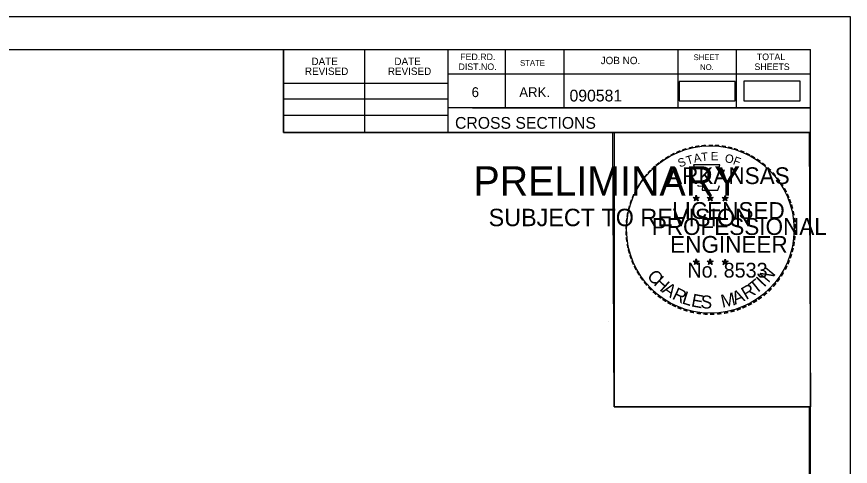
# Model space of a CAD drawing. Extents: x 1322838 to 1324533, y 339903 to 351025.
# Drawn here: x 1323767.6 to 1323866.6, y 341129.6 to 341183.1 of the extents above; entities that cross this region are included whole.
import ezdxf

# ---------------------------------------------------------------- set-up
doc = ezdxf.new("R2010")
doc.units = 0
for name, color, linetype in [('R_Border', 7, 'Continuous'), ('R_Border PE', 7, 'Continuous'), ('R_Border Prem', 7, 'Continuous'), ('R_Drive', 7, 'Continuous'), ('R_No Plot', 7, 'Continuous')]:
    doc.layers.add(name, color=color, linetype=linetype)

msp = doc.modelspace()

# ---------------------------------------------------------------- linework, layer by layer
at = {"layer": 'R_Border'}
for p, q in [((1323545.715, 341179.252), (1323861.895, 341179.252)), ((1323799.255, 341169.372), (1323799.255, 341179.252)), ((1323808.935, 341169.372), (1323808.935, 341179.252)), ((1323818.795, 341179.252), (1323818.795, 341169.372)), ((1323825.635, 341179.252), (1323825.635, 341172.312)), ((1323832.575, 341179.252), (1323832.575, 341172.312)), ((1323846.155, 341179.252), (1323846.155, 341172.312)), ((1323853.095, 341179.252), (1323853.095, 341172.312)), ((1323861.895, 340973.792), (1323861.895, 341179.252)), ((1323861.895, 341176.312), (1323818.795, 341176.312)), ((1323861.895, 341176.332), (1323861.895, 341176.332)), ((1323799.255, 341175.232), (1323818.795, 341175.232)), ((1323799.255, 341173.372), (1323818.795, 341173.372)), ((1323861.895, 341172.312), (1323818.795, 341172.312)), ((1323821.755, 341172.312), (1323861.895, 341172.312)), ((1323799.255, 341171.432), (1323818.795, 341171.432)), ((1323861.895, 341169.372), (1323799.255, 341169.372))]:
    msp.add_line(p, q, dxfattribs=at)
at = {"layer": 'R_Border PE'}
for p, q in [((1323847.98, 341161.628), (1323848.329, 341161.517)), ((1323847.98, 341161.628), (1323848.233, 341161.583)), ((1323847.98, 341161.628), (1323848.217, 341161.506)), ((1323848.329, 341161.882), (1323848.288, 341161.63)), ((1323848.329, 341161.517), (1323848.329, 341161.882)), ((1323848.329, 341161.882), (1323848.378, 341161.632)), ((1323848.676, 341161.628), (1323848.329, 341161.517)), ((1323848.676, 341161.628), (1323848.39, 341161.579)), ((1323848.676, 341161.628), (1323848.472, 341161.526)), ((1323849.65, 341161.628), (1323849.999, 341161.517)), ((1323849.65, 341161.628), (1323849.903, 341161.583)), ((1323849.65, 341161.628), (1323849.887, 341161.506)), ((1323849.999, 341161.882), (1323849.958, 341161.63)), ((1323849.999, 341161.517), (1323849.999, 341161.882)), ((1323849.999, 341161.882), (1323850.048, 341161.632)), ((1323850.346, 341161.628), (1323849.999, 341161.517)), ((1323850.346, 341161.628), (1323850.06, 341161.579)), ((1323850.346, 341161.628), (1323850.142, 341161.526)), ((1323851.414, 341161.616), (1323851.763, 341161.505)), ((1323851.414, 341161.616), (1323851.667, 341161.571)), ((1323851.414, 341161.616), (1323851.651, 341161.494)), ((1323851.763, 341161.87), (1323851.722, 341161.618)), ((1323851.763, 341161.505), (1323851.763, 341161.87)), ((1323851.763, 341161.87), (1323851.812, 341161.62)), ((1323852.11, 341161.616), (1323851.763, 341161.505)), ((1323852.11, 341161.616), (1323851.824, 341161.567)), ((1323852.11, 341161.616), (1323851.906, 341161.514)), ((1323848.113, 341161.22), (1323848.329, 341161.517)), ((1323848.113, 341161.22), (1323848.239, 341161.464)), ((1323848.113, 341161.22), (1323848.327, 341161.437)), ((1323848.542, 341161.22), (1323848.327, 341161.434)), ((1323848.542, 341161.22), (1323848.329, 341161.517)), ((1323848.542, 341161.22), (1323848.405, 341161.511)), ((1323849.783, 341161.22), (1323849.999, 341161.517)), ((1323849.783, 341161.22), (1323849.909, 341161.464)), ((1323849.783, 341161.22), (1323849.997, 341161.437)), ((1323850.212, 341161.22), (1323849.997, 341161.434)), ((1323850.212, 341161.22), (1323849.999, 341161.517)), ((1323850.212, 341161.22), (1323850.075, 341161.511)), ((1323851.547, 341161.208), (1323851.763, 341161.505)), ((1323851.547, 341161.208), (1323851.673, 341161.452)), ((1323851.547, 341161.208), (1323851.761, 341161.425)), ((1323851.976, 341161.208), (1323851.761, 341161.422)), ((1323851.976, 341161.208), (1323851.763, 341161.505)), ((1323851.976, 341161.208), (1323851.839, 341161.499)), ((1323847.976, 341154.055), (1323848.325, 341153.944)), ((1323847.976, 341154.055), (1323848.229, 341154.01)), ((1323847.976, 341154.055), (1323848.213, 341153.933)), ((1323848.109, 341153.647), (1323848.325, 341153.944)), ((1323848.109, 341153.647), (1323848.235, 341153.891)), ((1323848.109, 341153.647), (1323848.323, 341153.864)), ((1323848.325, 341154.309), (1323848.284, 341154.057)), ((1323848.538, 341153.647), (1323848.323, 341153.861)), ((1323848.325, 341153.944), (1323848.325, 341154.309)), ((1323848.325, 341154.309), (1323848.374, 341154.059)), ((1323848.672, 341154.055), (1323848.325, 341153.944)), ((1323848.538, 341153.647), (1323848.325, 341153.944)), ((1323848.672, 341154.055), (1323848.386, 341154.006)), ((1323848.538, 341153.647), (1323848.401, 341153.938)), ((1323848.672, 341154.055), (1323848.468, 341153.953)), ((1323849.645, 341154.055), (1323849.994, 341153.944)), ((1323849.645, 341154.055), (1323849.898, 341154.01)), ((1323849.645, 341154.055), (1323849.882, 341153.933)), ((1323849.778, 341153.647), (1323849.994, 341153.944)), ((1323849.778, 341153.647), (1323849.904, 341153.891)), ((1323849.778, 341153.647), (1323849.992, 341153.864)), ((1323849.994, 341154.309), (1323849.953, 341154.057)), ((1323850.207, 341153.647), (1323849.992, 341153.861)), ((1323849.994, 341153.944), (1323849.994, 341154.309)), ((1323849.994, 341154.309), (1323850.043, 341154.059)), ((1323850.341, 341154.055), (1323849.994, 341153.944)), ((1323850.207, 341153.647), (1323849.994, 341153.944)), ((1323850.341, 341154.055), (1323850.055, 341154.006)), ((1323850.207, 341153.647), (1323850.07, 341153.938)), ((1323850.341, 341154.055), (1323850.137, 341153.953)), ((1323851.412, 341154.045), (1323851.761, 341153.934)), ((1323851.412, 341154.045), (1323851.665, 341154)), ((1323851.412, 341154.045), (1323851.649, 341153.923)), ((1323851.545, 341153.637), (1323851.761, 341153.934)), ((1323851.545, 341153.637), (1323851.671, 341153.881)), ((1323851.545, 341153.637), (1323851.759, 341153.854)), ((1323851.761, 341154.299), (1323851.72, 341154.047)), ((1323851.974, 341153.637), (1323851.759, 341153.851)), ((1323851.761, 341153.934), (1323851.761, 341154.299)), ((1323851.761, 341154.299), (1323851.81, 341154.049)), ((1323852.108, 341154.045), (1323851.761, 341153.934)), ((1323851.974, 341153.637), (1323851.761, 341153.934)), ((1323852.108, 341154.045), (1323851.822, 341153.996)), ((1323851.974, 341153.637), (1323851.837, 341153.928)), ((1323852.108, 341154.045), (1323851.904, 341153.943))]:
    msp.add_line(p, q, dxfattribs=at)
for points in [[(1323848.021, 341165.506), (1323848.29, 341164.679)], [(1323851.532, 341164.584), (1323851.674, 341164.868), (1323850.989, 341164.844), (1323851.137, 341165.506), (1323848.021, 341165.506)], [(1323848.513, 341163.083), (1323848.513, 341162.996), (1323849.076, 341162.977), (1323849.022, 341162.504), (1323850.892, 341162.504), (1323851.093, 341163.04)], [(1323848.329, 341161.882), (1323848.542, 341161.22), (1323847.98, 341161.628), (1323848.676, 341161.628), (1323848.113, 341161.22), (1323848.329, 341161.882)], [(1323849.999, 341161.882), (1323850.212, 341161.22), (1323849.65, 341161.628), (1323850.346, 341161.628), (1323849.783, 341161.22), (1323849.999, 341161.882)], [(1323851.763, 341161.87), (1323851.976, 341161.208), (1323851.414, 341161.616), (1323852.11, 341161.616), (1323851.547, 341161.208), (1323851.763, 341161.87)], [(1323848.325, 341154.309), (1323848.538, 341153.647), (1323847.976, 341154.055), (1323848.672, 341154.055), (1323848.109, 341153.647), (1323848.325, 341154.309)], [(1323849.994, 341154.309), (1323850.207, 341153.647), (1323849.645, 341154.055), (1323850.341, 341154.055), (1323849.778, 341153.647), (1323849.994, 341154.309)], [(1323851.761, 341154.299), (1323851.974, 341153.637), (1323851.412, 341154.045), (1323852.108, 341154.045), (1323851.545, 341153.637), (1323851.761, 341154.299)]]:
    msp.add_lwpolyline(points, dxfattribs=at)
for centre, radius in [((1323848.328, 341161.516), 0.172), ((1323848.328, 341161.516), 0.145), ((1323848.328, 341161.516), 0.116), ((1323848.328, 341161.516), 0.0991), ((1323849.998, 341161.516), 0.172), ((1323849.998, 341161.516), 0.145), ((1323849.998, 341161.516), 0.116), ((1323849.998, 341161.516), 0.0991), ((1323851.762, 341161.504), 0.172), ((1323851.762, 341161.504), 0.145), ((1323851.762, 341161.504), 0.116), ((1323848.328, 341161.516), 0.0747), ((1323848.328, 341161.516), 0.0495), ((1323848.328, 341161.516), 0.0296), ((1323849.998, 341161.516), 0.0747), ((1323849.998, 341161.516), 0.0495), ((1323849.998, 341161.516), 0.0296), ((1323851.762, 341161.504), 0.0991), ((1323851.762, 341161.504), 0.0747), ((1323851.762, 341161.504), 0.0495), ((1323851.762, 341161.504), 0.0296), ((1323848.324, 341153.943), 0.172), ((1323848.324, 341153.943), 0.145), ((1323848.324, 341153.943), 0.116), ((1323848.324, 341153.943), 0.0991), ((1323848.324, 341153.943), 0.0747), ((1323848.324, 341153.943), 0.0495), ((1323848.324, 341153.943), 0.0296), ((1323849.993, 341153.943), 0.172), ((1323849.993, 341153.943), 0.145), ((1323849.993, 341153.943), 0.116), ((1323849.993, 341153.943), 0.0991), ((1323849.993, 341153.943), 0.0747), ((1323849.993, 341153.943), 0.0495), ((1323849.993, 341153.943), 0.0296), ((1323851.76, 341153.933), 0.172), ((1323851.76, 341153.933), 0.145), ((1323851.76, 341153.933), 0.116), ((1323851.76, 341153.933), 0.0991), ((1323851.76, 341153.933), 0.0747), ((1323851.76, 341153.933), 0.0495), ((1323851.76, 341153.933), 0.0296)]:
    msp.add_circle(centre, radius, dxfattribs=at)
at = {"layer": 'R_Drive'}
for points in [[(1323846.285, 341173.123), (1323852.968, 341173.123), (1323852.968, 341175.434), (1323846.285, 341175.434)], [(1323853.999, 341173.146), (1323860.682, 341173.146), (1323860.682, 341175.457), (1323853.999, 341175.457)]]:
    msp.add_lwpolyline(points, close=True, dxfattribs=at)
at = {"layer": 'R_No Plot'}
for p, q in [((1323533.315, 341183.147), (1323866.648, 341183.147)), ((1323837.93, 341146.917), (1323837.93, 341146.917))]:
    msp.add_line(p, q, dxfattribs=at)
for points in [[(1323533.308, 341183.147), (1323866.648, 341183.147), (1323866.648, 340969.809), (1323533.308, 340969.809)], [(1323779.635, 341179.252), (1323799.255, 341179.252), (1323799.255, 341169.372), (1323815.368, 341169.372), (1323838.567, 341169.372), (1323838.567, 341136.702), (1323861.775, 341136.702), (1323861.895, 340973.792), (1323545.715, 340973.792), (1323545.715, 341179.252)], [(1323838.427, 341169.372), (1323861.775, 341169.372), (1323861.915, 341136.702), (1323838.567, 341136.702)]]:
    msp.add_lwpolyline(points, close=True, dxfattribs=at)
msp.add_circle((1323850.007, 341157.812), 9.952, dxfattribs=at)

# ---------------------------------------------------------------- texts
at = {"layer": 'R_Border'}
for s, height, p in [('FED.RD.', 0.7819, (1323820.275, 341177.972)), ('SHEET', 0.684, (1323848.015, 341177.972)), ('TOTAL', 0.7819, (1323855.535, 341177.972)), ('DATE', 0.8792, (1323802.593, 341177.389)), ('DATE', 0.8792, (1323812.453, 341177.389)), ('DIST.NO.', 0.7819, (1323820.075, 341176.792)), ('STATE', 0.684, (1323827.395, 341177.292)), ('JOB NO.', 0.8792, (1323836.975, 341177.492)), ('NO.', 0.684, (1323848.795, 341176.792)), ('SHEETS', 0.7819, (1323855.255, 341176.792)), ('REVISED', 0.8792, (1323801.813, 341176.209)), ('REVISED', 0.8792, (1323811.673, 341176.209)), ('6', 1.172, (1323821.635, 341173.572)), ('ARK.', 1.1723, (1323827.295, 341173.572)), ('090581', 1.4, (1323833.271, 341173.052)), ('CROSS SECTIONS', 1.4, (1323819.659, 341169.803))]:
    msp.add_text(s, height=height, rotation=360, dxfattribs=at).set_placement(p)
at = {"layer": 'R_Border PE'}
for s, height, rotation, p in [('-', 1.6, 13.63015, (1323847.519, 341166.874)), ('-', 1.6, 10.21935, (1323848.197, 341167.036)), ('-', 1.6, 5.89682, (1323848.926, 341167.146)), ('-', 1.6, 0.18623, (1323849.698, 341167.218)), ('-', 1.6, 357.74304, (1323850.421, 341167.205)), ('-', 1.6, 352.16172, (1323851.165, 341167.149)), ('-', 1.6, 347.20489, (1323851.884, 341167.035)), ('-', 1.6, 34.06357, (1323844.905, 341165.677)), ('-', 1.6, 28.79182, (1323845.502, 341166.047)), ('-', 1.6, 24.30721, (1323846.135, 341166.364)), ('-', 1.6, 19.17608, (1323846.769, 341166.633)), ('T', 1, 16.4036, (1323847.29, 341165.515)), ('A', 1, 11.21318, (1323848.116, 341165.766)), ('T', 1, 6.02276, (1323848.965, 341165.932)), ('E', 1, 0.83234, (1323850.07, 341166.042)), ('O', 1, 350.4515, (1323851.674, 341165.832)), ('-', 1.6, 342.3362, (1323852.519, 341166.88)), ('-', 1.6, 337.85509, (1323853.254, 341166.657)), ('-', 1.6, 334.12109, (1323853.885, 341166.386)), ('-', 1.6, 329.64089, (1323854.464, 341166.103)), ('-', 1.6, 38.95066, (1323843.851, 341164.904)), ('-', 1.6, 36.23174, (1323844.327, 341165.282)), ('S', 1, 21.59401, (1323846.376, 341165.184)), ('F', 1, 340.07066, (1323852.628, 341165.604)), ('-', 1.6, 325.86266, (1323855.107, 341165.742)), ('-', 1.6, 320.52971, (1323855.717, 341165.316)), ('-', 1.6, 48.42305, (1323842.97, 341164.009)), ('-', 1.6, 42.96224, (1323843.418, 341164.487)), ('ARKANSAS', 2, 360, (1323844.874, 341163.218)), ('-', 1.6, 315.57859, (1323856.316, 341164.828)), ('-', 1.6, 309.87973, (1323856.885, 341164.278)), ('-', 1.6, 54.23247, (1323842.154, 341162.956)), ('-', 1.6, 50.61417, (1323842.567, 341163.523)), ('-', 1.6, 306.65218, (1323857.41, 341163.676)), ('-', 1.6, 62.87135, (1323841.516, 341161.815)), ('-', 1.6, 58.07063, (1323841.829, 341162.429)), ('-', 1.4, 303.67529, (1323857.896, 341163.108)), ('-', 1.6, 299.66835, (1323858.215, 341162.501)), ('-', 1.6, 67.77427, (1323841.257, 341161.204)), ('-', 1.6, 294.66279, (1323858.539, 341161.889)), ('-', 1.6, 75.46096, (1323840.841, 341159.86)), ('-', 1.6, 72.39447, (1323841.038, 341160.574)), ('LICENSED', 2, 360, (1323845.472, 341159.069)), ('DWB', 0.01, 360, (1323848.316, 341161.511)), ('DWB', 0.01, 360, (1323849.986, 341161.511)), ('DWB', 0.01, 360, (1323851.75, 341161.501)), ('-', 1.6, 290.57283, (1323858.796, 341161.312)), ('-', 1.6, 285.12326, (1323859.03, 341160.732)), ('-', 1.6, 81.20126, (1323840.709, 341159.147)), ('-', 1.6, 280.54934, (1323859.23, 341159.99)), ('-', 1.6, 85.18634, (1323840.633, 341158.456)), ('PROFESSIONAL', 2, 360, (1323843.048, 341157.165)), ('-', 1.6, 276.59616, (1323859.392, 341159.222)), ('-', 1.6, 89.06224, (1323840.608, 341157.755)), ('-', 1.6, 274.33011, (1323859.452, 341158.5)), ('-', 1.6, 269.94067, (1323859.486, 341157.868)), ('-', 1.6, 94.19588, (1323840.643, 341157.03)), ('-', 1.6, 98.94793, (1323840.715, 341156.363)), ('ENGINEER', 2, 360, (1323845.235, 341155.04)), ('-', 1.6, 263.5172, (1323859.467, 341157.202)), ('-', 1.6, 101.71495, (1323840.85, 341155.63)), ('-', 1.6, 260.99529, (1323859.396, 341156.548)), ('-', 1.6, 105.45785, (1323841.012, 341155.035)), ('-', 1.6, 109.08742, (1323841.227, 341154.404)), ('-', 1.6, 252.86809, (1323859.105, 341155.15)), ('-', 1.6, 255.7626, (1323859.286, 341155.87)), ('-', 1.6, 114.06432, (1323841.481, 341153.808)), ('No. 8533', 1.757, 360, (1323847.278, 341152.089)), ('DWB', 0.01, 360, (1323848.312, 341153.939)), ('DWB', 0.01, 360, (1323849.981, 341153.939)), ('DWB', 0.01, 360, (1323851.748, 341153.929)), ('-', 1.6, 247.88866, (1323858.882, 341154.477)), ('-', 1.6, 115.72885, (1323841.786, 341153.19)), ('-', 1.6, 120.44712, (1323842.143, 341152.604)), ('C', 1.54, 309.95483, (1323842.4, 341152.235)), ('N', 1.54, 50.78344, (1323856.914, 341151.388)), ('-', 1.6, 239.07125, (1323858.226, 341153.096)), ('-', 1.6, 244.61971, (1323858.62, 341153.848)), ('-', 1.6, 125.89344, (1323842.546, 341152.043)), ('H', 1.54, 317.38726, (1323843.185, 341151.298)), ('T', 1.54, 38.42805, (1323855.38, 341150.058)), ('I', 1.54, 46.30332, (1323856.392, 341150.868)), ('-', 1.6, 233.84524, (1323857.824, 341152.443)), ('-', 1.6, 130.71812, (1323843.008, 341151.491)), ('-', 1.6, 134.22381, (1323843.525, 341150.946)), ('A', 1.54, 325.55777, (1323844.18, 341150.394)), ('R', 1.54, 334.31873, (1323845.378, 341149.593)), ('R', 1.54, 30.55277, (1323854.267, 341149.396)), ('-', 1.6, 225.76533, (1323856.915, 341151.313)), ('-', 1.6, 231.25377, (1323857.394, 341151.877)), ('-', 1.6, 138.93382, (1323844.05, 341150.482)), ('-', 1.6, 144.64634, (1323844.606, 341150.076)), ('L', 1.54, 342.19401, (1323846.548, 341149.037)), ('E', 1.54, 349.33121, (1323847.665, 341148.675)), ('S', 1.54, 356.46841, (1323848.818, 341148.454)), ('M', 1.54, 12.44038, (1323851.439, 341148.488)), ('A', 1.54, 21.7918, (1323852.935, 341148.845)), ('-', 1.6, 215.73633, (1323855.844, 341150.332)), ('-', 1.6, 221.08509, (1323856.393, 341150.804)), ('-', 1.6, 148.08978, (1323845.167, 341149.705)), ('-', 1.6, 151.57039, (1323845.746, 341149.38)), ('-', 1.6, 154.60019, (1323846.268, 341149.133)), ('-', 1.6, 204.25161, (1323854.128, 341149.28)), ('-', 1.6, 207.35684, (1323854.752, 341149.599)), ('-', 1.6, 212.24909, (1323855.31, 341149.945)), ('-', 1.6, 158.56121, (1323846.892, 341148.879)), ('-', 1.6, 162.79826, (1323847.579, 341148.666)), ('-', 1.6, 167.55551, (1323848.294, 341148.502)), ('-', 1.6, 173.11546, (1323849.066, 341148.392)), ('-', 1.6, 176.51827, (1323849.814, 341148.339)), ('-', 1.6, 181.59176, (1323850.558, 341148.358)), ('-', 1.6, 185.81666, (1323851.367, 341148.434)), ('-', 1.6, 191.28576, (1323852.103, 341148.566)), ('-', 1.6, 195.47429, (1323852.832, 341148.765)), ('-', 1.6, 200.71842, (1323853.509, 341149.007))]:
    msp.add_text(s, height=height, rotation=rotation, dxfattribs=at).set_placement(p)
at = {"layer": 'R_Border Prem'}
for s, height, p in [('PRELIMINARY', 3.5, (1323821.847, 341161.836)), ('DWB', 0.01, (1323822.593, 341163.685)), ('SUBJECT TO REVISION', 2.07511, (1323823.656, 341158.207))]:
    msp.add_text(s, height=height, rotation=360, dxfattribs=at).set_placement(p)

doc.saveas('drawing.dxf')
